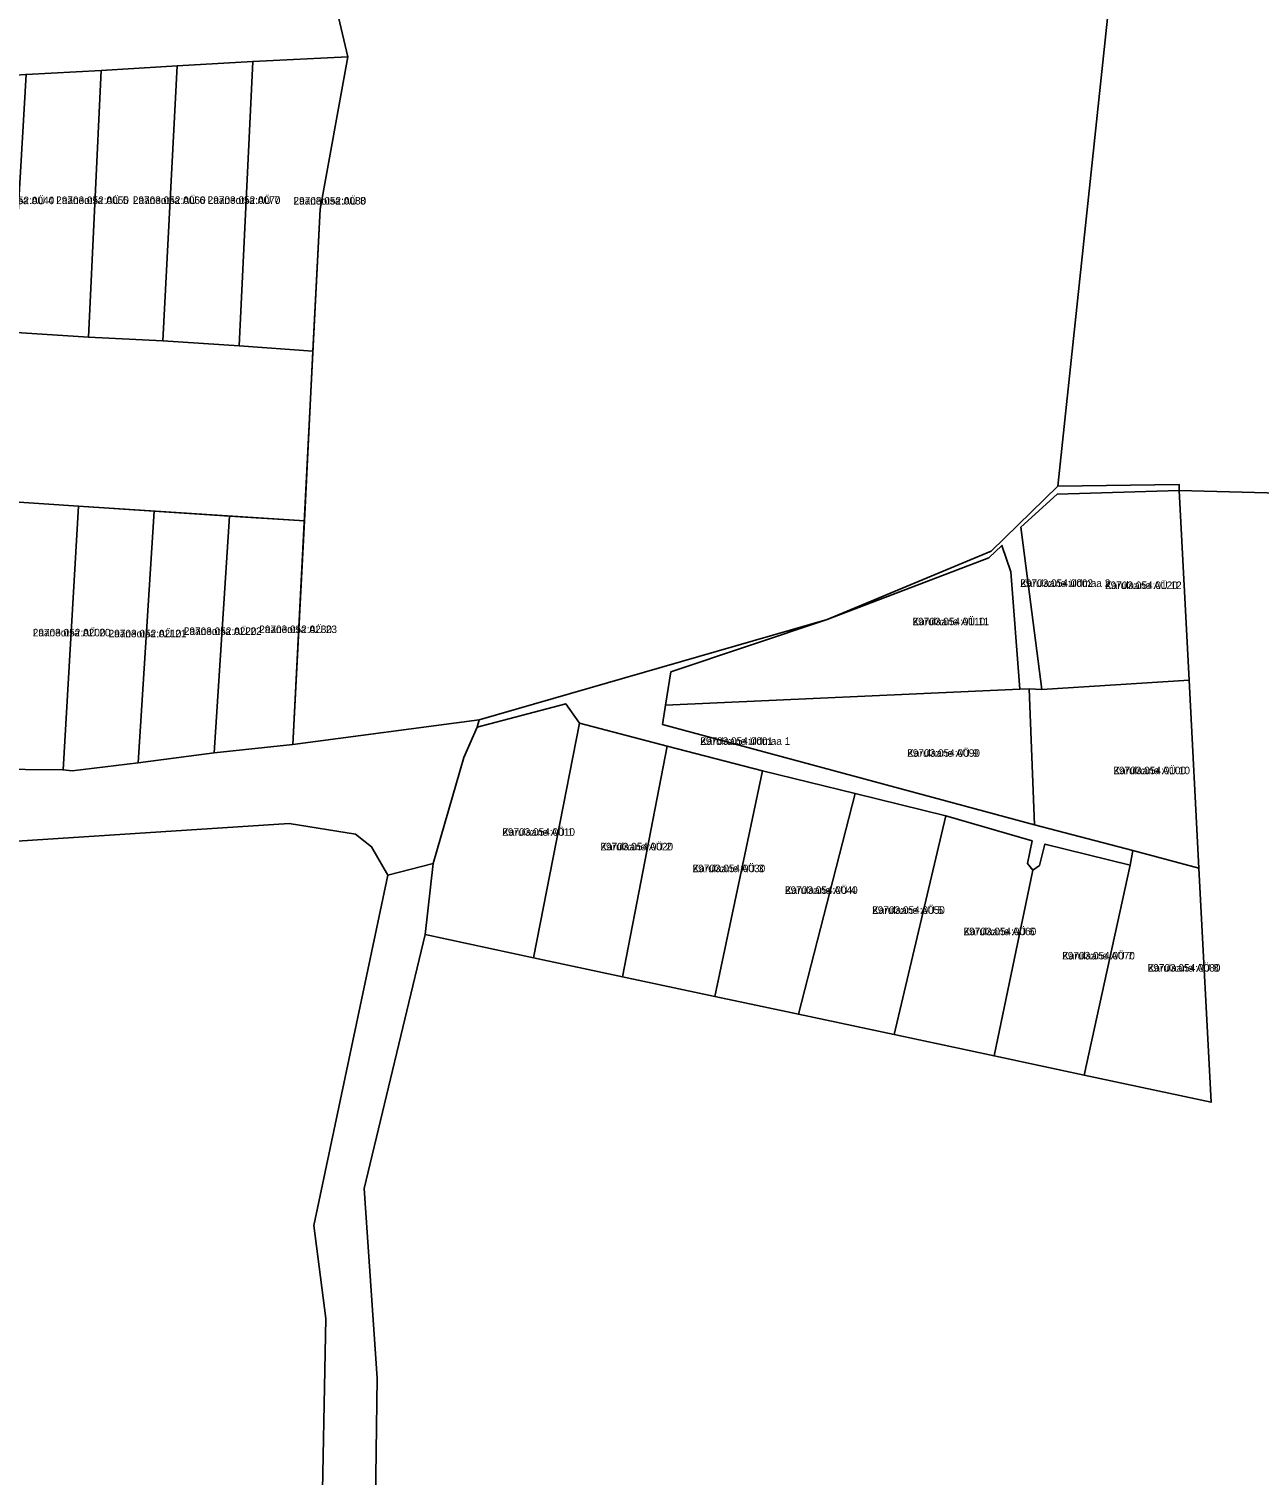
# Model space of a CAD drawing. Extents: x 504287 to 537970, y 6539941 to 6586214.
# Drawn here: x 520265.8 to 520511, y 6560280.8 to 6560569.2 of the extents above; entities that cross this region are included whole.
import ezdxf

# ---------------------------------------------------------------- set-up
doc = ezdxf.new("R2010")
doc.units = 0
for name, color, linetype in [('L_AADRESS', 7, 'Continuous'), ('PIIR', 7, 'Continuous'), ('TUNNUS', 7, 'Continuous')]:
    doc.layers.add(name, color=color, linetype=linetype)

msp = doc.modelspace()

# ---------------------------------------------------------------- linework, layer by layer
at = {"layer": 'PIIR'}
for points in [[(520489, 6560648.42), (520470.87, 6560478), (520457.63, 6560465.08), (520424.93, 6560451.42), (520355.51, 6560431.42), (520318.38, 6560426.5), (520323.84, 6560533.21), (520329.36, 6560563.63), (520324.82, 6560582.86)], [(520334.57, 6560256.2), (520335.21, 6560300.17), (520332.58, 6560337.98), (520344.76, 6560388.6), (520366.39, 6560383.98), (520384.11, 6560380.2), (520402.53, 6560376.27), (520419.18, 6560372.71), (520438.28, 6560368.64), (520458.18, 6560364.39), (520476.16, 6560360.55), (520501.46, 6560355.15), (520499.04, 6560401.81), (520497.09, 6560439.34), (520495.12, 6560477.16), (520562.71, 6560475.36), (520626.9, 6560472.55), (520663.47, 6560124.81)], [(520257.44, 6560421.57), (520272.57, 6560421.42), (520274.42, 6560421.25), (520287.57, 6560422.82), (520302.69, 6560424.82), (520318.38, 6560426.5), (520355.51, 6560431.42), (520355.13, 6560429.96), (520352.47, 6560423.92), (520346.36, 6560402.8), (520337.34, 6560400.45), (520334.08, 6560406.1), (520330.86, 6560408.59), (520317.67, 6560410.76), (520261.34, 6560407.08)], [(520261.34, 6560407.08), (520317.67, 6560410.76), (520330.86, 6560408.59), (520334.08, 6560406.1), (520337.34, 6560400.45), (520322.56, 6560330.6), (520325, 6560312.04), (520324.11, 6560267.48)], [(520324.11, 6560267.48), (520325, 6560312.04), (520322.56, 6560330.6), (520337.34, 6560400.45), (520346.36, 6560402.8), (520344.76, 6560388.6), (520332.58, 6560337.98), (520335.21, 6560300.17), (520334.57, 6560256.2)]]:
    msp.add_lwpolyline(points, dxfattribs=at)
for points in [[(520470.87, 6560478), (520489, 6560648.42), (520554.21, 6560636.97), (520699.08, 6560611.61), (520702.52, 6560611), (520701.69, 6560605.93), (520720.27, 6560555.79), (520670.25, 6560540.81), (520572.24, 6560536.89), (520562.71, 6560475.36), (520495.12, 6560477.16), (520495.06, 6560478.36)], [(520116.2, 6560584.35), (520143.89, 6560583.03), (520172.86, 6560581.52), (520203.54, 6560580.07), (520236.32, 6560578.42), (520254.12, 6560578.76), (520255.84, 6560578.81), (520274.81, 6560579.95), (520296.22, 6560581), (520324.82, 6560582.86), (520329.36, 6560563.63), (520310.39, 6560562.71), (520295.35, 6560561.83), (520280.17, 6560560.87), (520265.21, 6560560.11), (520249.8, 6560559.14), (520244.74, 6560558.9), (520234.71, 6560559.27), (520219.94, 6560560.24), (520173.38, 6560562.51), (520162.65, 6560563.03), (520116.35, 6560565.44)], [(520173.38, 6560562.51), (520213.57, 6560511.56), (520217.56, 6560511.3), (520232.74, 6560510.31), (520247.42, 6560509.26), (520262.26, 6560508.72), (520277.65, 6560507.71), (520292.44, 6560507.02), (520307.68, 6560506), (520322.39, 6560504.95), (520320.69, 6560471.09), (520275.63, 6560474.01), (520260.84, 6560475.05), (520249.91, 6560475.99), (520239.51, 6560478.77), (520228.96, 6560483.95), (520220.16, 6560490.55), (520213.01, 6560498.89), (520203.71, 6560510.28), (520194.35, 6560521.93), (520185.39, 6560533.44), (520176.22, 6560545.31), (520167.36, 6560556.76), (520162.65, 6560563.03)], [(520277.65, 6560507.71), (520280.17, 6560560.87), (520295.35, 6560561.83), (520292.44, 6560507.02)], [(520292.44, 6560507.02), (520295.35, 6560561.83), (520310.39, 6560562.71), (520307.68, 6560506)], [(520322.39, 6560504.95), (520307.68, 6560506), (520310.39, 6560562.71), (520329.36, 6560563.63), (520323.84, 6560533.21)], [(520262.26, 6560508.72), (520265.21, 6560560.11), (520280.17, 6560560.87), (520277.65, 6560507.71)], [(520457.63, 6560465.08), (520470.87, 6560478), (520495.06, 6560478.36), (520495.12, 6560477.16), (520470.77, 6560476.43), (520463.53, 6560469.85), (520467.74, 6560437.48), (520465.19, 6560437.59), (520463.35, 6560437.56), (520461.5, 6560460.94), (520459.75, 6560466.21), (520457.15, 6560463.75), (520424.93, 6560451.42)], [(520463.53, 6560469.85), (520470.77, 6560476.43), (520495.12, 6560477.16), (520497.09, 6560439.34), (520467.74, 6560437.48)], [(520272.57, 6560421.42), (520257.44, 6560421.57), (520260.84, 6560475.05), (520275.63, 6560474.01)], [(520287.57, 6560422.82), (520274.42, 6560421.25), (520272.57, 6560421.42), (520275.63, 6560474.01), (520290.76, 6560473.05)], [(520302.69, 6560424.82), (520287.57, 6560422.82), (520290.76, 6560473.05), (520305.75, 6560472.04)], [(520305.75, 6560472.04), (520320.69, 6560471.09), (520318.38, 6560426.5), (520302.69, 6560424.82)], [(520393.76, 6560440.96), (520424.93, 6560451.42), (520457.15, 6560463.75), (520459.75, 6560466.21), (520461.5, 6560460.94), (520463.35, 6560437.56), (520392.66, 6560434.33)], [(520424.93, 6560451.42), (520393.76, 6560440.96), (520392.66, 6560434.33), (520392.09, 6560430.49), (520466.28, 6560410.51), (520485.87, 6560405.36), (520485.34, 6560402.43), (520468.32, 6560406.65), (520467.26, 6560402.38), (520465.92, 6560401.44), (520464.83, 6560402.78), (520465.78, 6560407.28), (520448.57, 6560412.27), (520430.47, 6560416.71), (520412.03, 6560421.23), (520393.01, 6560426.18), (520375.53, 6560430.73), (520372.79, 6560434.62), (520355.13, 6560429.96), (520355.51, 6560431.42)], [(520465.19, 6560437.59), (520467.74, 6560437.48), (520497.09, 6560439.34), (520499.04, 6560401.81), (520485.87, 6560405.36), (520466.28, 6560410.51)], [(520392.66, 6560434.33), (520463.35, 6560437.56), (520465.19, 6560437.59), (520466.28, 6560410.51), (520392.09, 6560430.49)], [(520346.36, 6560402.8), (520352.47, 6560423.92), (520355.13, 6560429.96), (520372.79, 6560434.62), (520375.53, 6560430.73), (520366.39, 6560383.98), (520344.76, 6560388.6)], [(520375.53, 6560430.73), (520393.01, 6560426.18), (520384.11, 6560380.2), (520366.39, 6560383.98)], [(520393.01, 6560426.18), (520412.03, 6560421.23), (520402.53, 6560376.27), (520384.11, 6560380.2)], [(520412.03, 6560421.23), (520430.47, 6560416.71), (520419.18, 6560372.71), (520402.53, 6560376.27)], [(520430.47, 6560416.71), (520448.57, 6560412.27), (520438.28, 6560368.64), (520419.18, 6560372.71)], [(520448.57, 6560412.27), (520465.78, 6560407.28), (520464.83, 6560402.78), (520465.92, 6560401.44), (520458.18, 6560364.39), (520438.28, 6560368.64)], [(520465.92, 6560401.44), (520467.26, 6560402.38), (520468.32, 6560406.65), (520485.34, 6560402.43), (520476.16, 6560360.55), (520458.18, 6560364.39)], [(520485.34, 6560402.43), (520485.87, 6560405.36), (520499.04, 6560401.81), (520501.46, 6560355.15), (520476.16, 6560360.55)]]:
    msp.add_lwpolyline(points, close=True, dxfattribs=at)

# ---------------------------------------------------------------- texts
at = {"layer": 'L_AADRESS'}
for s, p in [('Laaneotsa AÜ 4', (520256.32, 6560534.24)), ('Laaneotsa AÜ 5', (520271.21, 6560534.27)), ('Laaneotsa AÜ 6', (520286.5, 6560534.28)), ('Laaneotsa AÜ 7', (520301.41, 6560534.3)), ('Laaneotsa AÜ 8', (520318.52, 6560534.17)), ('Karulaane üldmaa 2', (520463.41, 6560457.92)), ('Karulaane AÜ 12', (520480.31, 6560457.5)), ('Laaneotsa AÜ 20', (520266.54, 6560448.06)), ('Laaneotsa AÜ 21', (520281.66, 6560447.87)), ('Laaneotsa AÜ 22', (520296.66, 6560448.34)), ('Laaneotsa AÜ 23', (520311.69, 6560448.72)), ('Karulaane AÜ 11', (520441.92, 6560450.27)), ('Karulaane üldmaa 1', (520399.61, 6560426.43)), ('Karulaane AÜ 9', (520440.87, 6560424.05)), ('Karulaane AÜ 10', (520481.97, 6560420.57)), ('Karulaane AÜ 1', (520360.14, 6560408.3)), ('Karulaane AÜ 2', (520379.7, 6560405.39)), ('Karulaane AÜ 3', (520398.07, 6560401.04)), ('Karulaane AÜ 4', (520416.5, 6560396.71)), ('Karulaane AÜ 5', (520433.88, 6560392.73)), ('Karulaane AÜ 6', (520452.1, 6560388.47)), ('Karulaane AÜ 7', (520471.76, 6560383.64)), ('Karulaane AÜ 8', (520488.81, 6560381.21))]:
    msp.add_text(s, height=1.5, dxfattribs=at).set_placement(p)
at = {"layer": 'TUNNUS'}
for s, p in [('29703:052:0050', (520271.21, 6560534.27)), ('29703:052:0060', (520286.5, 6560534.28)), ('29703:052:0070', (520301.41, 6560534.3)), ('29703:052:0040', (520256.32, 6560534.24)), ('29703:052:0080', (520318.52, 6560534.17)), ('29703:054:0002', (520463.41, 6560457.92)), ('29703:054:0120', (520480.31, 6560457.5)), ('29703:052:0200', (520266.54, 6560448.06)), ('29703:052:0210', (520281.66, 6560447.87)), ('29703:052:0220', (520296.66, 6560448.34)), ('29703:052:0230', (520311.69, 6560448.72)), ('29703:054:0110', (520441.92, 6560450.27)), ('29703:054:0001', (520399.61, 6560426.43)), ('29703:054:0090', (520440.87, 6560424.05)), ('29703:054:0100', (520481.97, 6560420.57)), ('29703:054:0010', (520360.14, 6560408.3)), ('29703:054:0020', (520379.7, 6560405.39)), ('29703:054:0030', (520398.07, 6560401.04)), ('29703:054:0040', (520416.5, 6560396.71)), ('29703:054:0050', (520433.88, 6560392.73)), ('29703:054:0060', (520452.1, 6560388.47)), ('29703:054:0070', (520471.76, 6560383.64)), ('29703:054:0080', (520488.81, 6560381.21))]:
    msp.add_text(s, height=1.5, dxfattribs=at).set_placement(p)

doc.saveas('drawing.dxf')
